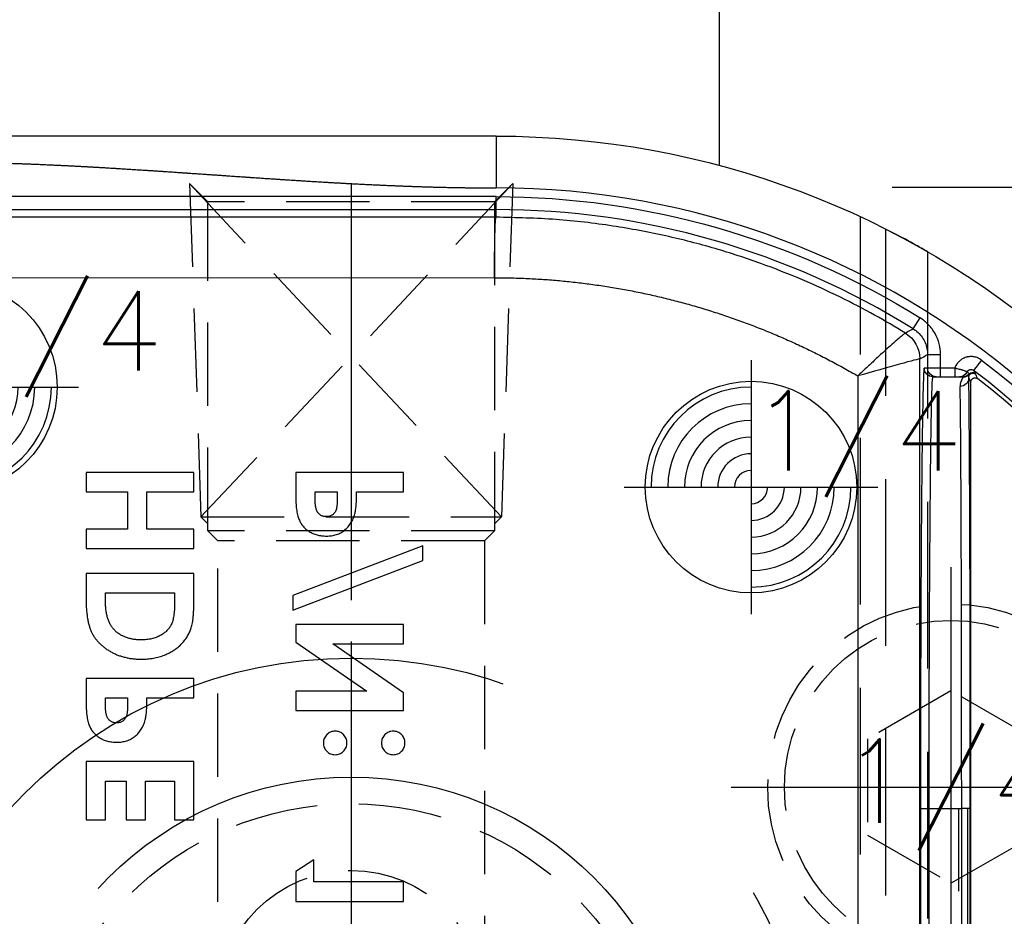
# Model space of a CAD drawing. Extents: x 2651 to 11825, y -3833 to 1075.
# Tile 258 of 656: x 4101 to 4130, y 326 to 353. Entities that reach past the tile are written whole.
import ezdxf
from ezdxf.enums import TextEntityAlignment as Align

# ---------------------------------------------------------------- set-up
doc = ezdxf.new("R2010")
doc.units = 0
doc.header["$LTSCALE"] = 10
for name, pattern in [('CENTER', [2, 1.25, -0.25, 0.25, -0.25]), ('CNSCEN', [17, 15, -1, 0, -1]), ('CNSHID', [4, 3, -1]), ('DASHED', [0.75, 0.5, -0.25]), ('HIDDEN', [0.375, 0.25, -0.125])]:
    doc.linetypes.add(name, pattern=pattern)
doc.layers.get('0').update_dxf_attribs({"linetype": 'CONTINUOUS'})
doc.layers.get('Defpoints').update_dxf_attribs({"linetype": 'CONTINUOUS'})
for name, color, linetype in [('1', 7, 'CONTINUOUS'), ('CEN', 1, 'CENTER'), ('COOL', 150, 'HIDDEN'), ('DIM', 3, 'CONTINUOUS'), ('HIDDEN', 6, 'HIDDEN'), ('PART', 7, 'CONTINUOUS'), ('PIN', 3, 'CONTINUOUS'), ('TEXT', 4, 'CONTINUOUS'), ('WL1-HL', 4, 'CNSHID'), ('WOR1-CL', 1, 'CNSCEN')]:
    doc.layers.add(name, color=color, linetype=linetype)
doc.styles.get("Standard").update_dxf_attribs({"font": 'romans.shx'})
doc.dimstyles.new('MM& INCH5', dxfattribs={"dimtxt": 5, "dimasz": 2.5, "dimexe": 1, "dimexo": 0.5, "dimtad": 0, "dimrnd": 1.38778e-17, "dimzin": 9, "dimdsep": 46, "dimtxsty": 'Standard', "dimblk": 'CLOSED', "dimcen": 0, "dimclrd": 3, "dimclre": 3, "dimclrt": 3, "dimazin": 2, "dimtfac": 0.75, "dimtofl": 0, "dimtmove": 0, "dimatfit": 3, "dimfxl": 0, "dimtolj": 1, "dimarcsym": 0})
doc.dimstyles.new('T5', dxfattribs={"dimtxt": 5, "dimasz": 4, "dimexe": 1.5, "dimexo": 1, "dimgap": 1.5, "dimtad": 0, "dimrnd": 1.38778e-17, "dimzin": 9, "dimdsep": 46, "dimtxsty": 'Standard', "dimblk": 'CLOSED', "dimcen": 0, "dimclrd": 3, "dimclre": 3, "dimclrt": 3, "dimazin": 2, "dimtfac": 0.75, "dimtofl": 0, "dimtmove": 0, "dimatfit": 3, "dimfxl": 0, "dimtolj": 1, "dimarcsym": 0})

# ---------------------------------------------------------------- blocks, each defined once
blk = doc.blocks.new('DSD')
at = {"layer": '1', "color": 252, "linetype": 'Continuous'}
for p, q in [((488.973, 580.525), (488.973, 578.971)), ((488.973, 578.708), (472.133, 578.708)), ((488.973, 578.32), (488.973, 578.708)), ((472.133, 578.32), (488.973, 578.32)), ((488.973, 578.091), (472.133, 578.094)), ((488.973, 578.091), (488.973, 578.32)), ((472.085, 576.281), (488.925, 576.277)), ((501.496, 574.742), (501.701, 575.072)), ((501.923, 573.972), (501.923, 573.563)), ((501.923, 573.972), (502.312, 573.972)), ((502.312, 573.563), (502.312, 573.972)), ((501.692, 529.457), (501.692, 573.842)), ((503.542, 573.806), (503.307, 573.496)), ((499.831, 573.329), (499.831, 529.985)), ((501.923, 573.563), (501.825, 573.563)), ((502.312, 573.563), (501.923, 573.563)), ((502.739, 573.563), (502.312, 573.563)), ((502.312, 573.304), (502.312, 573.563)), ((502.739, 573.563), (502.739, 573.304)), ((502.997, 573.304), (502.997, 573.304)), ((501.71, 560.35), (501.71, 542.875)), ((501.71, 560.35), (501.969, 560.35)), ((501.969, 560.35), (502.947, 560.35)), ((501.969, 542.875), (501.969, 560.35)), ((502.947, 560.35), (502.947, 542.875)), ((503.206, 560.35), (502.947, 560.35)), ((503.206, 542.875), (503.206, 560.35))]:
    blk.add_line(p, q, dxfattribs=at)
at = {"layer": '1', "color": 6, "linetype": 'DASHED'}
for p, q in [((499.908, 528.968), (499.908, 578.104)), ((500.665, 577.737), (500.665, 520.364)), ((501.927, 577.054), (501.927, 528.968)), ((501.705, 542.875), (501.705, 560.35)), ((501.705, 560.35), (501.71, 560.35)), ((502.862, 542.875), (502.862, 560.35)), ((503.121, 560.35), (503.121, 542.875))]:
    blk.add_line(p, q, dxfattribs=at)
at = {"layer": '1', "color": 7, "linetype": 'Continuous'}
for p, q in [((503.184, 573.383), (503.184, 573.383)), ((502.084, 573.304), (502.182, 573.304)), ((502.182, 573.304), (502.312, 573.304)), ((502.312, 573.304), (502.739, 573.304)), ((503.222, 529.912), (503.222, 573.144)), ((476.666, 570.436), (476.666, 569.855)), ((479.905, 570.436), (476.666, 570.436)), ((479.905, 569.855), (479.905, 570.436)), ((482.959, 570.436), (482.959, 569.788)), ((486.198, 570.436), (482.959, 570.436)), ((486.198, 569.855), (486.198, 570.436)), ((476.666, 569.855), (477.912, 569.855)), ((477.912, 569.855), (477.912, 568.734)), ((478.493, 568.734), (478.493, 569.855)), ((478.493, 569.855), (479.905, 569.855)), ((483.541, 569.672), (483.541, 569.855)), ((483.541, 569.855), (484.205, 569.855)), ((484.205, 569.855), (484.205, 569.649)), ((484.786, 569.855), (486.198, 569.855)), ((477.912, 568.734), (476.666, 568.734)), ((476.666, 568.734), (476.666, 568.153)), ((479.905, 568.734), (478.493, 568.734)), ((479.905, 568.153), (479.905, 568.734)), ((476.666, 568.153), (479.905, 568.153)), ((486.779, 568.236), (482.876, 566.746)), ((486.779, 567.795), (486.779, 568.236)), ((482.876, 566.305), (486.779, 567.795)), ((476.666, 567.405), (476.666, 566.673)), ((479.905, 567.405), (476.666, 567.405)), ((479.905, 566.662), (479.905, 567.405)), ((477.248, 566.824), (479.324, 566.824)), ((477.248, 566.602), (477.248, 566.824)), ((479.324, 566.824), (479.324, 566.52)), ((482.876, 566.746), (482.876, 566.305)), ((482.959, 565.869), (482.959, 565.346)), ((486.198, 565.869), (482.959, 565.869)), ((486.198, 565.288), (486.198, 565.869)), ((482.959, 565.346), (485.091, 563.876)), ((486.198, 563.822), (484.073, 565.288)), ((484.073, 565.288), (486.198, 565.288)), ((476.666, 564.25), (476.666, 563.601)), ((479.905, 564.25), (476.666, 564.25)), ((479.905, 563.669), (479.905, 564.25)), ((485.091, 563.876), (482.959, 563.876)), ((482.959, 563.876), (482.959, 563.295)), ((477.248, 563.486), (477.248, 563.669)), ((477.248, 563.669), (477.912, 563.669)), ((477.912, 563.669), (477.912, 563.463)), ((478.493, 563.669), (479.905, 563.669)), ((486.198, 563.295), (486.198, 563.822)), ((482.959, 563.295), (486.198, 563.295)), ((476.666, 561.759), (476.666, 560.015)), ((479.905, 561.759), (476.666, 561.759)), ((479.905, 560.015), (479.905, 561.759)), ((477.248, 560.015), (477.248, 561.177)), ((477.248, 561.177), (477.871, 561.177)), ((477.871, 561.177), (477.871, 560.015)), ((478.452, 560.015), (478.452, 561.177)), ((478.452, 561.177), (479.324, 561.177)), ((479.324, 561.177), (479.324, 560.015)), ((476.666, 560.015), (477.248, 560.015)), ((477.871, 560.015), (478.452, 560.015)), ((479.324, 560.015), (479.905, 560.015)), ((483.499, 558.811), (482.959, 558.464)), ((483.499, 558.147), (483.499, 558.811)), ((482.959, 558.464), (482.959, 557.565)), ((486.198, 558.147), (483.499, 558.147)), ((486.198, 557.565), (486.198, 558.147)), ((482.959, 557.565), (486.198, 557.565))]:
    blk.add_line(p, q, dxfattribs=at)
at = {"layer": '1', "color": 7, "linetype": 'Continuous', "extrusion": (0, 0, -1)}
blk.add_arc((-488.973, 554.617), 25.908, 90, 171.2121, dxfattribs=at)
at = {"layer": '1', "color": 110, "linetype": 'Continuous'}
blk.add_arc((488.973, 554.617), 24.354, 8.7879, 90, dxfattribs=at)
at = {"layer": '1', "color": 252, "linetype": 'Continuous'}
for radius, start, end in [(24.354, 8.7879, 90), (23.702, 58.1066, 90), (23.704, 10.6489, 52.7905)]:
    blk.add_arc((488.973, 554.617), radius, start, end, dxfattribs=at)
at = {"layer": '1', "color": 252, "linetype": 'Continuous', "extrusion": (0, 0, -1)}
for radius, start, end in [(24.091, 90, 121.8934), (24.093, 127.2095, 169.9667)]:
    blk.add_arc((-488.973, 554.617), radius, start, end, dxfattribs=at)
at = {"layer": '1', "color": 7, "linetype": 'Continuous'}
blk.add_arc((488.973, 554.617), 23.581, 10.8903, 52.1843, dxfattribs=at)
at = {"layer": '1', "color": 252, "linetype": 'Continuous', "extrusion": (0, 0, -1)}
for centre, major_axis, ratio, start_param, end_param in [((488.973, 576.277), (0, -1.814), 0.026177, 1.57079, 3.132863), ((500.785, 573.842), (-0.443, 0.791), 0.99995, 1.060893, 2.0807), ((500.785, 573.842), (-0.118, -0.899), 0.999771, 3.562012, 4.581812), ((502.084, 573.563), (0, 0.259), 0.999962, 3.141593, 4.712389), ((502.182, 573.563), (0, -0.259), 0.999962, 0, 1.570796), ((502.879, 573.563), (0, 0.259), 0.999963, 2.022596, 3.141593), ((502.984, 573.563), (0, 0.259), 0.999925, 2.300524, 3.141593), ((502.991, 573.547), (0.218, -0.14), 0.998355, 0.160221, 1.001184), ((502.997, 573.563), (0, 0.259), 0.999931, 2.334397, 3.141593), ((502.997, 573.563), (0.005, 0.259), 0.999933, 2.31657, 3.123682), ((503.273, 573.304), (0.116, 0.057), 0.999951, 4.330161, 5.824379), ((503.278, 573.294), (0.118, 0.053), 0.999958, 4.325735, 5.786411), ((502.902, 573.269), (0.259, 0.005), 0.977776, 0.020814, 1.590695)]:
    blk.add_ellipse(centre, major_axis=major_axis, ratio=ratio, start_param=start_param, end_param=end_param, dxfattribs=at)
at = {"layer": '1', "color": 7, "linetype": 'Continuous', "extrusion": (0, 0, -1)}
blk.add_ellipse((503.281, 573.288), major_axis=(0.116, 0.057), ratio=0.999951, start_param=4.330388, end_param=5.82471, dxfattribs=at)
at = {"layer": '1', "color": 252, "linetype": 'Continuous'}
blk.add_ellipse((503.149, 560.35), major_axis=(0, 13.213), ratio=0.004363, start_param=4.712389, end_param=6.07201, dxfattribs=at)
at = {"layer": '1', "color": 7, "linetype": 'Continuous'}
blk.add_ellipse((502.89, 560.35), major_axis=(0, 12.954), ratio=0.004451, start_param=4.712389, end_param=6.07201, dxfattribs=at)
for points, degree in [([(488.973, 580.525), (483.359, 580.525), (477.746, 580.525), (472.133, 580.525)], 3), ([(501.259, 574.615), (501.259, 574.615), (501.259, 574.615), (501.259, 574.615)], 3), ([(501.692, 573.842), (501.691, 573.842), (501.691, 573.842), (501.691, 573.842)], 3), ([(503.184, 573.383), (503.177, 573.39)], 1), ([(503.184, 573.374), (503.184, 573.383)], 1), ([(502.984, 573.304), (502.997, 573.304)], 1), ([(502.997, 573.304), (502.991, 573.288)], 1)]:
    blk.add_open_spline(points, degree=degree, dxfattribs=at)
at = {"layer": '1', "color": 110, "linetype": 'Continuous'}
blk.add_open_spline([(472.133, 579.748), (473.135, 579.748), (474.238, 579.715), (475.219, 579.685), (476.343, 579.627), (477.278, 579.578), (478.448, 579.502), (478.915, 579.472), (479.5, 579.432), (479.851, 579.408), (480.553, 579.36), (481.254, 579.311), (481.605, 579.287), (482.189, 579.247), (482.658, 579.217), (483.827, 579.141), (484.763, 579.092), (485.885, 579.034), (486.868, 579.004), (487.97, 578.971), (488.973, 578.971)], degree=2, knots=[0, 0, 0, 0.125, 0.125, 0.25, 0.25, 0.375, 0.375, 0.4375, 0.4375, 0.5, 0.5, 0.5625, 0.5625, 0.625, 0.625, 0.75, 0.75, 0.875, 0.875, 1, 1, 1], dxfattribs=at)
at = {"layer": '1', "color": 252, "linetype": 'Continuous'}
for points, degree in [([(472.133, 579.748), (477.746, 579.748), (483.359, 578.971), (488.973, 578.971)], 3), ([(501.692, 573.842), (501.769, 573.886), (501.846, 573.929), (501.923, 573.972)], 3), ([(503.352, 573.406), (503.337, 573.436), (503.322, 573.466), (503.307, 573.496)], 3), ([(503.357, 573.397), (503.352, 573.406)], 1), ([(503.36, 573.391), (503.357, 573.397)], 1), ([(503.431, 573.246), (503.407, 573.295), (503.384, 573.343), (503.36, 573.391)], 3), ([(503.161, 573.269), (503.181, 573.228), (503.202, 573.186), (503.222, 573.144)], 3)]:
    blk.add_open_spline(points, degree=degree, dxfattribs=at)
for points, knots in [([(501.259, 574.615), (500.953, 574.798), (500.314, 575.179), (499.283, 575.713), (498.144, 576.236), (496.891, 576.727), (495.524, 577.173), (494.043, 577.554), (492.449, 577.849), (490.746, 578.051), (489.574, 578.077), (488.973, 578.091)], [0, 0, 0, 0, 0.082708, 0.172517, 0.269427, 0.373438, 0.484549, 0.602761, 0.728074, 0.860487, 1, 1, 1, 1]), ([(502.312, 573.972), (502.312, 574.082), (502.298, 574.19), (502.243, 574.402), (502.202, 574.506), (502.096, 574.696), (502.03, 574.786), (501.879, 574.944), (501.795, 575.013), (501.701, 575.072)], [0, 0, 0, 0, 0.25, 0.25, 0.5, 0.5, 0.75, 0.75, 1, 1, 1, 1]), ([(501.259, 574.615), (501.255, 574.613), (501.246, 574.61), (501.201, 574.575), (501.126, 574.511), (501.001, 574.405), (500.822, 574.247), (500.603, 574.05), (500.358, 573.825), (500.093, 573.577), (499.916, 573.41), (499.831, 573.329)], [0, 0, 0, 0, 0.084674, 0.168339, 0.249944, 0.371225, 0.500049, 0.615769, 0.750155, 0.878546, 1, 1, 1, 1]), ([(501.496, 574.742), (501.491, 574.739), (501.487, 574.737), (501.462, 574.723), (501.44, 574.712), (501.366, 574.672), (501.313, 574.644), (501.259, 574.615)], [0, 0, 0, 0, 0.053761, 0.053761, 0.326805, 0.326805, 1, 1, 1, 1]), ([(501.496, 574.742), (501.545, 574.707), (501.645, 574.637), (501.765, 574.494), (501.856, 574.331), (501.913, 574.154), (501.92, 574.032), (501.923, 573.972)], [0, 0, 0, 0, 0.195853, 0.3979, 0.6021, 0.804147, 1, 1, 1, 1]), ([(501.691, 573.842), (501.68, 573.843), (501.437, 573.779), (500.728, 573.584), (500.276, 573.457), (499.831, 573.329)], [0, 0, 0, 0, 0.5, 0.5, 1, 1, 1, 1]), ([(503.542, 573.806), (503.526, 573.818), (503.509, 573.829), (503.483, 573.845), (503.474, 573.85), (503.46, 573.857), (503.455, 573.859), (503.446, 573.864), (503.423, 573.874), (503.38, 573.89), (503.34, 573.899), (503.31, 573.905), (503.3, 573.906), (503.28, 573.909), (503.27, 573.91), (503.239, 573.911), (503.199, 573.911), (503.158, 573.907), (503.133, 573.902), (503.128, 573.901), (503.118, 573.899), (503.113, 573.898), (503.098, 573.894), (503.069, 573.886), (503.021, 573.869), (502.985, 573.85), (502.958, 573.835), (502.95, 573.829), (502.933, 573.818), (502.908, 573.8), (502.869, 573.767), (502.842, 573.738), (502.825, 573.718), (502.822, 573.714), (502.816, 573.706), (502.807, 573.693), (502.787, 573.664), (502.772, 573.637), (502.758, 573.61), (502.754, 573.601), (502.746, 573.582), (502.743, 573.572), (502.739, 573.563)], [0, 0, 0, 0, 0.0625, 0.0625, 0.09375, 0.09375, 0.109375, 0.109375, 0.125, 0.1875, 0.25, 0.25, 0.28125, 0.28125, 0.3125, 0.3125, 0.375, 0.4375, 0.4375, 0.453125, 0.453125, 0.46875, 0.46875, 0.5, 0.5625, 0.625, 0.625, 0.65625, 0.65625, 0.6875, 0.75, 0.8125, 0.8125, 0.828125, 0.828125, 0.84375, 0.875, 0.9375, 0.9375, 0.96875, 0.96875, 1, 1, 1, 1]), ([(501.969, 560.35), (501.969, 560.63), (501.969, 561.203), (501.97, 562.076), (501.972, 562.974), (501.975, 563.891), (501.978, 564.822), (501.982, 565.759), (501.986, 566.692), (501.992, 567.612), (501.998, 568.508), (502.005, 569.369), (502.012, 570.181), (502.02, 570.932), (502.029, 571.606), (502.039, 572.19), (502.049, 572.669), (502.06, 573.026), (502.072, 573.259), (502.08, 573.289), (502.084, 573.304)], [0, 0, 0, 0, 0.041403, 0.084471, 0.129205, 0.175604, 0.223668, 0.273397, 0.324791, 0.377851, 0.432575, 0.488964, 0.547018, 0.606736, 0.668119, 0.731167, 0.795879, 0.862255, 0.930296, 1, 1, 1, 1])]:
    blk.add_open_spline(points, degree=3, knots=knots, dxfattribs=at)
at = {"layer": '1', "color": 7, "linetype": 'Continuous'}
for points, knots in [([(501.929, 577.053), (501.925, 577.056), (501.77, 577.146), (501.296, 577.409), (500.985, 577.575), (500.665, 577.737)], [0, 0, 0, 0, 0.5, 0.5, 1, 1, 1, 1]), ([(503.111, 573.45), (503.106, 573.452), (503.102, 573.454), (503.098, 573.455), (503.093, 573.457), (503.089, 573.459), (503.085, 573.461), (503.08, 573.462), (503.076, 573.464), (503.072, 573.466), (503.067, 573.468), (503.063, 573.469), (503.058, 573.471), (503.037, 573.479), (503.022, 573.484), (503, 573.492), (502.996, 573.493), (502.987, 573.496), (502.973, 573.501), (502.948, 573.508), (502.928, 573.515), (502.911, 573.519), (502.906, 573.521), (502.895, 573.524), (502.889, 573.526), (502.861, 573.533), (502.838, 573.539), (502.807, 573.547), (502.801, 573.548), (502.789, 573.551), (502.783, 573.553), (502.764, 573.557), (502.752, 573.56), (502.739, 573.563)], [0, 0, 0, 0, 0.0625, 0.0625, 0.09375, 0.09375, 0.125, 0.125, 0.25, 0.25, 0.3125, 0.3125, 0.375, 0.375, 0.5, 0.5, 0.53125, 0.53125, 0.5625, 0.625, 0.6875, 0.6875, 0.71875, 0.71875, 0.75, 0.75, 0.875, 0.875, 0.90625, 0.90625, 0.9375, 0.9375, 1, 1, 1, 1]), ([(503.112, 573.45), (503.117, 573.458), (503.122, 573.466), (503.134, 573.481), (503.14, 573.488), (503.152, 573.497), (503.155, 573.5), (503.164, 573.505), (503.168, 573.507), (503.181, 573.513), (503.189, 573.517), (503.199, 573.519), (503.204, 573.52), (503.208, 573.521), (503.215, 573.522), (503.227, 573.523), (503.237, 573.522), (503.242, 573.522), (503.246, 573.521), (503.251, 573.521), (503.263, 573.519), (503.274, 573.515), (503.283, 573.511), (503.287, 573.509), (503.291, 573.507), (503.298, 573.503), (503.304, 573.499), (503.307, 573.496)], [0, 0, 0, 0, 0.125, 0.125, 0.25, 0.25, 0.3125, 0.3125, 0.375, 0.375, 0.5, 0.5, 0.53125, 0.53125, 0.5625, 0.625, 0.6875, 0.6875, 0.71875, 0.71875, 0.75, 0.875, 0.875, 0.90625, 0.90625, 0.9375, 1, 1, 1, 1]), ([(503.177, 573.39), (503.165, 573.4), (503.154, 573.41), (503.132, 573.43), (503.122, 573.44), (503.112, 573.45)], [0, 0, 0, 0, 0.5, 0.5, 1, 1, 1, 1]), ([(503.161, 573.269), (503.16, 573.276), (503.16, 573.282), (503.161, 573.295), (503.163, 573.313), (503.167, 573.328), (503.173, 573.345), (503.176, 573.353), (503.181, 573.365), (503.183, 573.37), (503.184, 573.374)], [0, 0, 0, 0, 0.125, 0.125, 0.25, 0.5, 0.5, 0.75, 0.75, 1, 1, 1, 1]), ([(502.739, 573.304), (502.744, 573.304), (502.749, 573.304), (502.757, 573.304), (502.762, 573.304), (502.773, 573.304), (502.778, 573.304), (502.782, 573.304), (502.787, 573.304), (502.792, 573.304), (502.796, 573.304), (502.801, 573.304), (502.806, 573.304), (502.81, 573.304), (502.815, 573.304), (502.82, 573.304), (502.825, 573.304), (502.829, 573.304), (502.834, 573.304), (502.839, 573.304), (502.843, 573.304), (502.848, 573.304), (502.853, 573.304), (502.857, 573.304), (502.862, 573.304), (502.867, 573.304), (502.871, 573.304), (502.876, 573.304), (502.881, 573.304)], [0, 0, 0, 0, 0.0625, 0.0625, 0.125, 0.125, 0.25, 0.25, 0.3125, 0.3125, 0.375, 0.4375, 0.46875, 0.46875, 0.5, 0.5, 0.625, 0.625, 0.6875, 0.6875, 0.71875, 0.71875, 0.75, 0.875, 0.875, 0.9375, 0.9375, 1, 1, 1, 1]), ([(502.879, 573.304), (502.894, 573.304), (502.91, 573.304), (502.936, 573.304), (502.945, 573.304), (502.963, 573.304), (502.973, 573.304), (502.984, 573.304)], [0, 0, 0, 0, 0.5, 0.5, 0.75, 0.75, 1, 1, 1, 1]), ([(502.991, 573.288), (502.989, 573.284), (502.985, 573.279), (502.977, 573.267), (502.973, 573.26), (502.966, 573.248), (502.963, 573.244), (502.958, 573.235), (502.956, 573.231), (502.948, 573.217), (502.943, 573.206), (502.928, 573.172), (502.918, 573.146), (502.908, 573.101), (502.906, 573.085), (502.902, 573.052), (502.901, 573.034), (502.902, 573.016)], [0, 0, 0, 0, 0.125, 0.125, 0.25, 0.25, 0.3125, 0.3125, 0.375, 0.375, 0.5, 0.5, 0.75, 0.75, 0.875, 0.875, 1, 1, 1, 1]), ([(503.222, 573.144), (503.222, 573.15), (503.223, 573.162), (503.225, 573.174), (503.228, 573.182), (503.229, 573.186), (503.231, 573.191), (503.234, 573.2), (503.239, 573.208), (503.243, 573.214), (503.246, 573.218), (503.248, 573.222), (503.251, 573.226), (503.256, 573.232), (503.265, 573.241), (503.274, 573.248), (503.281, 573.253), (503.285, 573.255), (503.289, 573.258), (503.297, 573.262), (503.306, 573.265), (503.313, 573.268), (503.318, 573.269), (503.322, 573.27), (503.327, 573.271), (503.335, 573.273), (503.347, 573.274), (503.359, 573.274), (503.367, 573.273), (503.372, 573.272), (503.377, 573.271), (503.386, 573.269), (503.394, 573.267), (503.405, 573.262), (503.411, 573.26), (503.421, 573.254), (503.426, 573.25), (503.431, 573.246)], [0, 0, 0, 0, 0.0625, 0.125, 0.125, 0.15625, 0.15625, 0.1875, 0.25, 0.25, 0.28125, 0.28125, 0.3125, 0.3125, 0.375, 0.4375, 0.4375, 0.46875, 0.46875, 0.5, 0.5625, 0.5625, 0.59375, 0.59375, 0.625, 0.625, 0.6875, 0.75, 0.75, 0.78125, 0.78125, 0.8125, 0.875, 0.875, 0.9375, 0.9375, 1, 1, 1, 1]), ([(482.959, 569.788), (482.96, 569.745), (482.96, 569.663), (482.964, 569.545), (482.972, 569.437), (482.982, 569.337), (482.996, 569.247), (483.012, 569.165), (483.031, 569.093), (483.054, 569.029), (483.081, 568.971), (483.109, 568.917), (483.144, 568.867), (483.18, 568.819), (483.221, 568.775), (483.265, 568.733), (483.313, 568.695), (483.365, 568.66), (483.42, 568.628), (483.478, 568.601), (483.538, 568.578), (483.601, 568.559), (483.667, 568.544), (483.735, 568.534), (483.807, 568.527), (483.855, 568.527), (483.879, 568.526)], [0, 0, 0, 0, 0.070781, 0.136552, 0.197012, 0.252923, 0.303687, 0.349719, 0.39124, 0.428479, 0.463057, 0.49715, 0.531002, 0.564226, 0.597701, 0.631421, 0.665597, 0.700451, 0.735881, 0.771092, 0.806975, 0.843534, 0.88094, 0.919294, 0.95918, 1, 1, 1, 1]), ([(484.737, 569.195), (484.741, 569.212), (484.75, 569.248), (484.759, 569.307), (484.767, 569.376), (484.775, 569.454), (484.78, 569.541), (484.783, 569.637), (484.786, 569.743), (484.786, 569.817), (484.786, 569.855)], [0, 0, 0, 0, 0.077373, 0.167614, 0.272108, 0.390016, 0.521363, 0.667272, 0.82681, 1, 1, 1, 1]), ([(483.605, 569.26), (483.6, 569.27), (483.589, 569.292), (483.576, 569.329), (483.565, 569.372), (483.556, 569.421), (483.549, 569.475), (483.544, 569.536), (483.542, 569.602), (483.541, 569.648), (483.541, 569.672)], [0, 0, 0, 0, 0.082101, 0.173825, 0.278953, 0.396639, 0.527316, 0.671298, 0.828754, 1, 1, 1, 1]), ([(484.205, 569.649), (484.205, 569.612), (484.204, 569.543), (484.198, 569.449), (484.188, 569.373), (484.175, 569.314), (484.154, 569.267), (484.129, 569.226), (484.099, 569.191), (484.063, 569.161), (484.023, 569.137), (483.978, 569.12), (483.93, 569.109), (483.896, 569.108), (483.879, 569.108)], [0, 0, 0, 0, 0.15516, 0.285496, 0.390503, 0.470975, 0.538446, 0.603655, 0.666587, 0.730199, 0.794945, 0.860228, 0.928121, 1, 1, 1, 1]), ([(483.879, 569.108), (483.863, 569.108), (483.834, 569.109), (483.792, 569.116), (483.752, 569.128), (483.716, 569.145), (483.683, 569.167), (483.653, 569.193), (483.626, 569.224), (483.612, 569.248), (483.605, 569.26)], [0, 0, 0, 0, 0.137788, 0.267341, 0.390444, 0.511778, 0.629509, 0.747829, 0.871885, 1, 1, 1, 1]), ([(483.879, 568.526), (483.906, 568.527), (483.96, 568.528), (484.037, 568.536), (484.112, 568.551), (484.183, 568.57), (484.25, 568.596), (484.315, 568.626), (484.375, 568.664), (484.431, 568.706), (484.485, 568.753), (484.533, 568.804), (484.578, 568.86), (484.618, 568.919), (484.654, 568.982), (484.687, 569.049), (484.715, 569.12), (484.73, 569.17), (484.737, 569.195)], [0, 0, 0, 0, 0.068875, 0.135349, 0.199289, 0.26155, 0.322915, 0.382772, 0.442844, 0.502652, 0.562749, 0.62274, 0.682687, 0.743329, 0.805013, 0.868067, 0.933111, 1, 1, 1, 1]), ([(476.666, 566.673), (476.667, 566.616), (476.668, 566.505), (476.676, 566.346), (476.69, 566.197), (476.708, 566.059), (476.732, 565.933), (476.763, 565.818), (476.798, 565.715), (476.84, 565.622), (476.888, 565.536), (476.942, 565.455), (477.003, 565.379), (477.071, 565.306), (477.146, 565.237), (477.227, 565.171), (477.316, 565.111), (477.411, 565.053), (477.511, 565), (477.616, 564.955), (477.725, 564.917), (477.838, 564.886), (477.955, 564.861), (478.077, 564.843), (478.203, 564.833), (478.288, 564.832), (478.331, 564.831)], [0, 0, 0, 0, 0.060148, 0.116267, 0.168654, 0.217399, 0.262434, 0.303933, 0.34226, 0.377441, 0.411406, 0.445398, 0.479766, 0.514584, 0.550214, 0.587001, 0.624663, 0.663615, 0.703456, 0.74345, 0.784013, 0.825133, 0.867265, 0.910306, 0.954424, 1, 1, 1, 1]), ([(477.507, 565.718), (477.486, 565.742), (477.443, 565.791), (477.391, 565.878), (477.346, 565.973), (477.31, 566.079), (477.282, 566.195), (477.262, 566.322), (477.25, 566.459), (477.248, 566.553), (477.248, 566.602)], [0, 0, 0, 0, 0.101663, 0.207636, 0.318745, 0.43668, 0.563507, 0.698681, 0.844447, 1, 1, 1, 1]), ([(478.331, 564.831), (478.392, 564.833), (478.512, 564.835), (478.689, 564.859), (478.858, 564.898), (479.018, 564.953), (479.169, 565.02), (479.306, 565.101), (479.431, 565.194), (479.541, 565.297), (479.636, 565.409), (479.717, 565.526), (479.781, 565.648), (479.821, 565.756), (479.846, 565.849), (479.861, 565.931), (479.875, 566.024), (479.886, 566.129), (479.895, 566.245), (479.9, 566.374), (479.904, 566.514), (479.905, 566.611), (479.905, 566.662)], [0, 0, 0, 0, 0.065773, 0.129478, 0.19143, 0.252446, 0.311787, 0.368818, 0.424092, 0.478492, 0.531394, 0.582004, 0.631201, 0.679503, 0.705561, 0.735222, 0.769132, 0.806858, 0.84893, 0.895117, 0.94547, 1, 1, 1, 1]), ([(479.324, 566.52), (479.324, 566.484), (479.323, 566.415), (479.317, 566.315), (479.311, 566.222), (479.3, 566.137), (479.287, 566.059), (479.269, 565.99), (479.25, 565.927), (479.226, 565.872), (479.199, 565.821), (479.168, 565.775), (479.133, 565.729), (479.093, 565.687), (479.049, 565.646), (479.002, 565.609), (478.95, 565.573), (478.894, 565.54), (478.834, 565.51), (478.77, 565.483), (478.704, 565.461), (478.634, 565.443), (478.56, 565.43), (478.483, 565.419), (478.403, 565.414), (478.348, 565.413), (478.321, 565.412)], [0, 0, 0, 0, 0.062615, 0.120429, 0.174199, 0.223725, 0.269028, 0.310765, 0.348115, 0.382378, 0.414753, 0.447195, 0.480045, 0.513739, 0.547963, 0.582918, 0.619315, 0.657124, 0.695687, 0.735514, 0.775823, 0.817652, 0.860743, 0.905387, 0.951998, 1, 1, 1, 1]), ([(478.321, 565.412), (478.278, 565.413), (478.196, 565.415), (478.075, 565.429), (477.962, 565.453), (477.856, 565.487), (477.757, 565.529), (477.666, 565.583), (477.581, 565.645), (477.532, 565.694), (477.507, 565.718)], [0, 0, 0, 0, 0.142277, 0.277429, 0.406477, 0.530595, 0.650143, 0.766851, 0.883502, 1, 1, 1, 1]), ([(476.666, 563.601), (476.667, 563.559), (476.667, 563.477), (476.671, 563.359), (476.679, 563.25), (476.689, 563.151), (476.703, 563.06), (476.719, 562.979), (476.738, 562.907), (476.761, 562.843), (476.788, 562.785), (476.817, 562.731), (476.851, 562.681), (476.887, 562.632), (476.928, 562.589), (476.972, 562.547), (477.021, 562.508), (477.072, 562.474), (477.127, 562.442), (477.185, 562.414), (477.245, 562.392), (477.308, 562.373), (477.374, 562.358), (477.443, 562.348), (477.514, 562.341), (477.562, 562.34), (477.586, 562.34)], [0, 0, 0, 0, 0.070781, 0.136552, 0.197012, 0.252923, 0.303687, 0.349719, 0.39124, 0.428479, 0.463057, 0.49715, 0.531002, 0.564226, 0.597701, 0.631421, 0.665597, 0.700451, 0.735881, 0.771092, 0.806975, 0.843534, 0.88094, 0.919294, 0.95918, 1, 1, 1, 1]), ([(478.444, 563.009), (478.448, 563.025), (478.457, 563.061), (478.466, 563.121), (478.475, 563.19), (478.482, 563.267), (478.487, 563.355), (478.49, 563.451), (478.493, 563.557), (478.493, 563.63), (478.493, 563.669)], [0, 0, 0, 0, 0.077373, 0.167614, 0.272108, 0.390016, 0.521363, 0.667272, 0.82681, 1, 1, 1, 1]), ([(477.312, 563.074), (477.307, 563.084), (477.296, 563.106), (477.283, 563.143), (477.272, 563.186), (477.263, 563.234), (477.256, 563.289), (477.251, 563.349), (477.249, 563.416), (477.248, 563.462), (477.248, 563.486)], [0, 0, 0, 0, 0.082101, 0.173825, 0.278953, 0.396639, 0.527316, 0.671298, 0.828754, 1, 1, 1, 1]), ([(477.912, 563.463), (477.912, 563.426), (477.911, 563.357), (477.905, 563.263), (477.895, 563.187), (477.882, 563.127), (477.861, 563.08), (477.836, 563.04), (477.806, 563.005), (477.771, 562.975), (477.73, 562.95), (477.685, 562.934), (477.637, 562.923), (477.603, 562.922), (477.586, 562.921)], [0, 0, 0, 0, 0.15516, 0.285496, 0.390503, 0.470975, 0.538446, 0.603655, 0.666587, 0.730199, 0.794945, 0.860228, 0.928121, 1, 1, 1, 1]), ([(477.586, 562.921), (477.571, 562.922), (477.541, 562.923), (477.499, 562.93), (477.459, 562.942), (477.423, 562.958), (477.39, 562.98), (477.36, 563.007), (477.333, 563.038), (477.319, 563.062), (477.312, 563.074)], [0, 0, 0, 0, 0.137788, 0.267341, 0.390444, 0.511778, 0.629509, 0.747829, 0.871885, 1, 1, 1, 1]), ([(477.586, 562.34), (477.613, 562.34), (477.667, 562.341), (477.745, 562.35), (477.819, 562.364), (477.89, 562.383), (477.957, 562.41), (478.022, 562.44), (478.082, 562.477), (478.138, 562.52), (478.192, 562.566), (478.24, 562.618), (478.285, 562.673), (478.325, 562.732), (478.361, 562.795), (478.394, 562.863), (478.422, 562.934), (478.437, 562.984), (478.444, 563.009)], [0, 0, 0, 0, 0.068875, 0.135349, 0.199289, 0.26155, 0.322915, 0.382772, 0.442844, 0.502652, 0.562749, 0.62274, 0.682687, 0.743329, 0.805013, 0.868067, 0.933111, 1, 1, 1, 1]), ([(484.144, 562.672), (484.12, 562.671), (484.074, 562.669), (484.007, 562.648), (483.946, 562.616), (483.892, 562.57), (483.847, 562.517), (483.814, 562.456), (483.793, 562.389), (483.791, 562.343), (483.79, 562.319)], [0, 0, 0, 0, 0.12783, 0.250877, 0.372608, 0.500305, 0.628002, 0.750286, 0.873333, 1, 1, 1, 1]), ([(484.496, 562.319), (484.494, 562.343), (484.492, 562.389), (484.472, 562.455), (484.439, 562.517), (484.395, 562.57), (484.342, 562.616), (484.28, 562.648), (484.214, 562.669), (484.168, 562.671), (484.144, 562.672)], [0, 0, 0, 0, 0.127088, 0.250543, 0.372679, 0.500053, 0.627277, 0.749413, 0.871745, 1, 1, 1, 1]), ([(485.885, 562.672), (485.861, 562.671), (485.815, 562.669), (485.749, 562.648), (485.688, 562.616), (485.635, 562.57), (485.59, 562.516), (485.556, 562.456), (485.537, 562.389), (485.535, 562.343), (485.534, 562.319)], [0, 0, 0, 0, 0.128226, 0.250531, 0.372639, 0.499833, 0.627179, 0.749842, 0.87294, 1, 1, 1, 1]), ([(486.239, 562.319), (486.238, 562.343), (486.236, 562.389), (486.216, 562.456), (486.182, 562.517), (486.137, 562.57), (486.083, 562.616), (486.022, 562.648), (485.955, 562.669), (485.909, 562.671), (485.885, 562.672)], [0, 0, 0, 0, 0.126678, 0.249735, 0.372031, 0.499739, 0.627447, 0.750221, 0.872159, 1, 1, 1, 1]), ([(483.79, 562.319), (483.791, 562.296), (483.793, 562.249), (483.813, 562.183), (483.847, 562.122), (483.892, 562.069), (483.946, 562.023), (484.007, 561.99), (484.074, 561.97), (484.12, 561.968), (484.144, 561.966)], [0, 0, 0, 0, 0.126727, 0.249831, 0.371148, 0.498906, 0.626663, 0.749005, 0.872109, 1, 1, 1, 1]), ([(484.144, 561.966), (484.167, 561.967), (484.213, 561.97), (484.279, 561.99), (484.339, 562.023), (484.393, 562.069), (484.438, 562.122), (484.472, 562.183), (484.492, 562.249), (484.494, 562.296), (484.496, 562.319)], [0, 0, 0, 0, 0.12614, 0.24756, 0.370463, 0.498806, 0.627149, 0.749023, 0.872692, 1, 1, 1, 1]), ([(485.534, 562.319), (485.535, 562.296), (485.537, 562.25), (485.556, 562.183), (485.59, 562.123), (485.635, 562.069), (485.688, 562.023), (485.749, 561.99), (485.815, 561.97), (485.861, 561.967), (485.885, 561.966)], [0, 0, 0, 0, 0.12712, 0.250277, 0.371969, 0.499375, 0.62663, 0.749351, 0.871713, 1, 1, 1, 1]), ([(485.885, 561.966), (485.909, 561.967), (485.955, 561.97), (486.022, 561.99), (486.083, 562.023), (486.137, 562.069), (486.182, 562.122), (486.216, 562.183), (486.236, 562.249), (486.238, 562.296), (486.239, 562.319)], [0, 0, 0, 0, 0.127902, 0.249898, 0.37328, 0.501049, 0.628817, 0.750146, 0.873261, 1, 1, 1, 1])]:
    blk.add_open_spline(points, degree=3, knots=knots, dxfattribs=at)
blk.add_rational_spline([(488.925, 576.277), (492.78, 576.276), (496.501, 575.27), (499.831, 573.329)], [1, 0.976931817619, 0.976931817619, 1], degree=3, dxfattribs=at)
at = {"layer": '1', "color": 252, "linetype": 'Continuous'}
blk.add_rational_spline([(501.825, 573.563), (501.757, 573.563), (501.71, 568.09), (501.71, 560.35)], [1, 0.804737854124, 0.804737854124, 1], degree=3, dxfattribs=at)
blk = doc.blocks.new('*D142')
at = {"layer": 'Defpoints', "color": 0}
for p in [(4171.684, 387.642), (3870.047, 319.642), (3896.684, 319.642)]:
    blk.add_point(p, dxfattribs=at)
at = {"layer": 'DIM', "color": 3, "lineweight": -2}
blk.add_line((3896.184, 319.642), (3870.047, 319.642), dxfattribs=at)
at = {"layer": 'DIM', "color": 3, "insert": (3849.184, 319.642), "char_height": 5, "attachment_point": 5}
blk.add_mtext('\\A1;68 [2.677]', dxfattribs=at)
blk = doc.blocks.new('_Closed')
at = {"color": 0, "linetype": 'ByBlock', "lineweight": -2}
for p, q in [((-1, 0.1667), (0, 0)), ((-1, 0.1667), (-1, -0.1667)), ((0, 0), (-1, -0.1667)), ((0, 0), (-1, 0))]:
    blk.add_line(p, q, dxfattribs=at)
blk = doc.blocks.new('*D143')
at = {"layer": 'Defpoints', "color": 0}
for p in [(4171.684, 387.642), (3870.047, 255.642), (3896.684, 255.642)]:
    blk.add_point(p, dxfattribs=at)
at = {"layer": 'DIM', "color": 3, "lineweight": -2}
blk.add_line((3896.184, 255.642), (3870.047, 255.642), dxfattribs=at)
at = {"layer": 'DIM', "color": 3, "insert": (3847.041, 255.642), "char_height": 5, "attachment_point": 5}
blk.add_mtext('\\A1;132 [5.197]', dxfattribs=at)
blk = doc.blocks.new('*D144')
at = {"layer": 'Defpoints', "color": 0}
for p in [(4171.684, 387.642), (3870.047, 263.642), (3962.156, 262.642)]:
    blk.add_point(p, dxfattribs=at)
at = {"layer": 'DIM', "color": 3, "lineweight": -2}
for p, q in [((3875.047, 263.642), (3870.047, 263.642)), ((3880.047, 262.642), (3875.047, 263.642)), ((3961.656, 262.642), (3880.047, 262.642))]:
    blk.add_line(p, q, dxfattribs=at)
at = {"layer": 'DIM', "color": 3, "insert": (3847.041, 263.642), "char_height": 5, "attachment_point": 5}
blk.add_mtext('\\A1;125 [4.921]', dxfattribs=at)
blk = doc.blocks.new('*D145')
at = {"layer": 'Defpoints', "color": 0}
for p in [(4171.684, 387.642), (3870.047, 212.642), (3896.684, 212.642)]:
    blk.add_point(p, dxfattribs=at)
at = {"layer": 'DIM', "color": 3, "lineweight": -2}
blk.add_line((3896.184, 212.642), (3870.047, 212.642), dxfattribs=at)
at = {"layer": 'DIM', "color": 3, "insert": (3849.422, 212.642), "char_height": 5, "attachment_point": 5}
blk.add_mtext('\\A1;175 [6.89]', dxfattribs=at)
blk = doc.blocks.new('*D146')
at = {"layer": 'Defpoints', "color": 0}
for p in [(4171.684, 387.642), (3870.047, 182.642), (3896.684, 182.642)]:
    blk.add_point(p, dxfattribs=at)
at = {"layer": 'DIM', "color": 3, "lineweight": -2}
blk.add_line((3896.184, 182.642), (3870.047, 182.642), dxfattribs=at)
at = {"layer": 'DIM', "color": 3, "insert": (3846.684, 182.642), "char_height": 5, "attachment_point": 5}
blk.add_mtext('\\A1;205 [8.071]', dxfattribs=at)
blk = doc.blocks.new('*D147')
at = {"layer": 'Defpoints', "color": 0}
for p in [(4171.684, 387.642), (3870.047, 162.642), (3896.684, 162.642)]:
    blk.add_point(p, dxfattribs=at)
at = {"layer": 'DIM', "color": 3, "lineweight": -2}
blk.add_line((3896.184, 162.642), (3870.047, 162.642), dxfattribs=at)
at = {"layer": 'DIM', "color": 3, "insert": (3846.684, 162.642), "char_height": 5, "attachment_point": 5}
blk.add_mtext('\\A1;225 [8.858]', dxfattribs=at)
blk = doc.blocks.new('*D148')
at = {"layer": 'Defpoints', "color": 0}
for p in [(4171.684, 387.642), (3870.047, 119.642), (3896.684, 119.642)]:
    blk.add_point(p, dxfattribs=at)
at = {"layer": 'DIM', "color": 3, "lineweight": -2}
blk.add_line((3896.184, 119.642), (3870.047, 119.642), dxfattribs=at)
at = {"layer": 'DIM', "color": 3, "insert": (3844.303, 119.642), "char_height": 5, "attachment_point": 5}
blk.add_mtext('\\A1;268 [10.551]', dxfattribs=at)
blk = doc.blocks.new('*D149')
at = {"layer": 'Defpoints', "color": 0}
for p in [(4171.684, 387.642), (3870.047, 12.642), (3896.684, 12.642)]:
    blk.add_point(p, dxfattribs=at)
at = {"layer": 'DIM', "color": 3, "lineweight": -2}
blk.add_line((3896.184, 12.642), (3870.047, 12.642), dxfattribs=at)
at = {"layer": 'DIM', "color": 3, "insert": (3844.303, 12.642), "char_height": 5, "attachment_point": 5}
blk.add_mtext('\\A1;375 [14.764]', dxfattribs=at)
blk = doc.blocks.new('*D150')
at = {"layer": 'Defpoints', "color": 0}
for p in [(4171.684, 387.642), (3870.047, 55.642), (3896.684, 55.642)]:
    blk.add_point(p, dxfattribs=at)
at = {"layer": 'DIM', "color": 3, "lineweight": -2}
blk.add_line((3896.184, 55.642), (3870.047, 55.642), dxfattribs=at)
at = {"layer": 'DIM', "color": 3, "insert": (3844.303, 55.642), "char_height": 5, "attachment_point": 5}
blk.add_mtext('\\A1;332 [13.071]', dxfattribs=at)
blk = doc.blocks.new('*D151')
at = {"layer": 'Defpoints', "color": 0}
for p in [(4171.684, 387.642), (3870.047, -22.358), (3962.156, -22.358)]:
    blk.add_point(p, dxfattribs=at)
at = {"layer": 'DIM', "color": 3, "lineweight": -2}
blk.add_line((3961.656, -22.358), (3870.047, -22.358), dxfattribs=at)
at = {"layer": 'DIM', "color": 3, "insert": (3844.303, -22.358), "char_height": 5, "attachment_point": 5}
blk.add_mtext('\\A1;410 [16.142]', dxfattribs=at)
blk = doc.blocks.new('*D152')
at = {"layer": 'Defpoints', "color": 0}
for p in [(4171.684, 387.642), (3870.047, -84.358), (3941.504, -84.358)]:
    blk.add_point(p, dxfattribs=at)
at = {"layer": 'DIM', "color": 3, "lineweight": -2}
blk.add_line((3941.004, -84.358), (3870.047, -84.358), dxfattribs=at)
at = {"layer": 'DIM', "color": 3, "insert": (3844.303, -84.358), "char_height": 5, "attachment_point": 5}
blk.add_mtext('\\A1;472 [18.583]', dxfattribs=at)
blk = doc.blocks.new('*D153')
at = {"layer": 'Defpoints', "color": 0}
for p in [(4171.684, 387.642), (3870.047, -57.358), (4069.264, -57.358)]:
    blk.add_point(p, dxfattribs=at)
at = {"layer": 'DIM', "color": 3, "lineweight": -2}
blk.add_line((4068.764, -57.358), (3870.047, -57.358), dxfattribs=at)
at = {"layer": 'DIM', "color": 3, "insert": (3846.684, -57.358), "char_height": 5, "attachment_point": 5}
blk.add_mtext('\\A1;445 [17.52]', dxfattribs=at)
blk = doc.blocks.new('*D154')
at = {"layer": 'Defpoints', "color": 0}
for p in [(4171.684, 387.642), (3870.047, -104.358), (4071.444, -104.358)]:
    blk.add_point(p, dxfattribs=at)
at = {"layer": 'DIM', "color": 3, "lineweight": -2}
blk.add_line((4070.944, -104.358), (3870.047, -104.358), dxfattribs=at)
at = {"layer": 'DIM', "color": 3, "insert": (3846.684, -104.358), "char_height": 5, "attachment_point": 5}
blk.add_mtext('\\A1;492 [19.37]', dxfattribs=at)
blk = doc.blocks.new('*D155')
at = {"layer": 'Defpoints', "color": 0}
for p in [(4171.684, 387.642), (3870.047, -124.358), (4057.484, -124.358)]:
    blk.add_point(p, dxfattribs=at)
at = {"layer": 'DIM', "color": 3, "lineweight": -2}
blk.add_line((4056.984, -124.358), (3870.047, -124.358), dxfattribs=at)
at = {"layer": 'DIM', "color": 3, "insert": (3844.303, -124.358), "char_height": 5, "attachment_point": 5}
blk.add_mtext('\\A1;512 [20.157]', dxfattribs=at)
blk = doc.blocks.new('*D191')
at = {"layer": 'Defpoints', "color": 0}
for p in [(4171.684, 387.642), (3870.047, 190.642), (4098.024, 184.442)]:
    blk.add_point(p, dxfattribs=at)
at = {"layer": 'DIM', "color": 3, "lineweight": -2}
for p, q in [((3875.047, 190.642), (3870.047, 190.642)), ((3880.047, 184.442), (3875.047, 190.642)), ((4097.524, 184.442), (3880.047, 184.442))]:
    blk.add_line(p, q, dxfattribs=at)
at = {"layer": 'DIM', "color": 3, "insert": (3851.446, 190.642), "char_height": 5, "attachment_point": 5}
blk.add_mtext('\\A1;203.2 [8]', dxfattribs=at)
blk = doc.blocks.new('*D192')
at = {"layer": 'Defpoints', "color": 0}
for p in [(4171.684, 387.642), (3870.047, 32.042), (4076.434, 32.042)]:
    blk.add_point(p, dxfattribs=at)
at = {"layer": 'DIM', "color": 3, "lineweight": -2}
blk.add_line((4075.934, 32.042), (3870.047, 32.042), dxfattribs=at)
at = {"layer": 'DIM', "color": 3, "insert": (3849.065, 32.042), "char_height": 5, "attachment_point": 5}
blk.add_mtext('\\A1;355.6 [14]', dxfattribs=at)
blk = doc.blocks.new('*D194')
at = {"layer": 'Defpoints', "color": 0}
for p in [(4171.684, 387.642), (3974.684, -117.538), (3974.684, -149.953)]:
    blk.add_point(p, dxfattribs=at)
at = {"layer": 'DIM', "color": 3, "lineweight": -2}
blk.add_line((3974.684, -118.038), (3974.684, -149.953), dxfattribs=at)
at = {"layer": 'DIM', "color": 3, "insert": (3974.684, -172.959), "char_height": 5, "attachment_point": 5, "rotation": 90}
blk.add_mtext('\\A1;197 [7.756]', dxfattribs=at)
blk = doc.blocks.new('*D195')
at = {"layer": 'Defpoints', "color": 0}
for p in [(4171.684, 387.642), (4046.684, -137.358), (4046.684, -149.953)]:
    blk.add_point(p, dxfattribs=at)
at = {"layer": 'DIM', "color": 3, "lineweight": -2}
blk.add_line((4046.684, -137.858), (4046.684, -149.953), dxfattribs=at)
at = {"layer": 'DIM', "color": 3, "insert": (4046.684, -172.959), "char_height": 5, "attachment_point": 5, "rotation": 90}
blk.add_mtext('\\A1;125 [4.921]', dxfattribs=at)
blk = doc.blocks.new('*D196')
at = {"layer": 'Defpoints', "color": 0}
for p in [(4171.684, 387.642), (4064.684, -131.558), (4064.684, -149.953)]:
    blk.add_point(p, dxfattribs=at)
at = {"layer": 'DIM', "color": 3, "lineweight": -2}
blk.add_line((4064.684, -132.058), (4064.684, -149.953), dxfattribs=at)
at = {"layer": 'DIM', "color": 3, "insert": (4064.684, -172.959), "char_height": 5, "attachment_point": 5, "rotation": 90}
blk.add_mtext('\\A1;107 [4.213]', dxfattribs=at)
blk = doc.blocks.new('*D197')
at = {"layer": 'Defpoints', "color": 0}
for p in [(4171.684, 387.642), (4086.684, -119.598), (4086.684, -149.953)]:
    blk.add_point(p, dxfattribs=at)
at = {"layer": 'DIM', "color": 3, "lineweight": -2}
blk.add_line((4086.684, -120.098), (4086.684, -149.953), dxfattribs=at)
at = {"layer": 'DIM', "color": 3, "insert": (4086.684, -170.935), "char_height": 5, "attachment_point": 5, "rotation": 90}
blk.add_mtext('\\A1;85 [3.346]', dxfattribs=at)
blk = doc.blocks.new('*D198')
at = {"layer": 'Defpoints', "color": 0}
for p in [(4171.684, 387.642), (4096.684, -84.778), (4096.684, -149.953)]:
    blk.add_point(p, dxfattribs=at)
at = {"layer": 'DIM', "color": 3, "lineweight": -2}
blk.add_line((4096.684, -85.278), (4096.684, -149.953), dxfattribs=at)
at = {"layer": 'DIM', "color": 3, "insert": (4096.684, -170.935), "char_height": 5, "attachment_point": 5, "rotation": 90}
blk.add_mtext('\\A1;75 [2.953]', dxfattribs=at)
blk = doc.blocks.new('*U258', base_point=(501.24, 2534.692))
at = {"layer": 'CEN'}
blk.add_line((476.472, 2534.692), (526.008, 2534.692), dxfattribs=at)
blk = doc.blocks.new('*D279')
at = {"layer": 'Defpoints', "color": 0}
for p in [(4171.684, 387.642), (3870.047, -67.358), (3896.684, -67.358)]:
    blk.add_point(p, dxfattribs=at)
at = {"layer": 'DIM', "color": 3, "lineweight": -2}
blk.add_line((3896.184, -67.358), (3870.047, -67.358), dxfattribs=at)
at = {"layer": 'DIM', "color": 3, "insert": (3844.303, -67.358), "char_height": 5, "attachment_point": 5}
blk.add_mtext('\\A1;455 [17.913]', dxfattribs=at)
blk = doc.blocks.new('*U10', base_point=(1624.618, 1808.955))
for p, q in [((1624.618, 1811.842), (1622.118, 1810.399)), ((1627.118, 1810.398), (1624.618, 1811.842)), ((1622.118, 1810.399), (1622.118, 1807.512)), ((1627.118, 1807.511), (1627.118, 1810.398)), ((1622.118, 1807.512), (1624.618, 1806.068)), ((1624.618, 1806.068), (1627.118, 1807.511))]:
    blk.add_line(p, q)
for radius in [5.5, 5]:
    blk.add_circle((1624.618, 1808.955), radius)
at = {"layer": 'CEN'}
for p, q in [((1624.618, 1815.555), (1624.618, 1802.355)), ((1618.018, 1808.955), (1631.218, 1808.955))]:
    blk.add_line(p, q, dxfattribs=at)
blk = doc.blocks.new('117')
at = {"layer": 'WL1-HL'}
for radius in [13.87, 10.3]:
    blk.add_circle((254.95, 1693.104), radius, dxfattribs=at)
at = {"layer": 'WOR1-CL'}
blk.add_line((254.95, 1707.474), (254.95, 1678.734), dxfattribs=at)
blk = doc.blocks.new('A$C257357D5')
at = {"layer": 'COOL', "color": 1, "linetype": 'CENTER'}
blk.add_line((-61, 60.106), (-61, -35), dxfattribs=at)
at = {"layer": 'COOL'}
for points in [[(-56.15, 60.106), (-65.509, 50.106), (-56.491, 50.106), (-65.85, 60.106)], [(-56.15, 60.106), (-56.7, 59.556), (-65.3, 59.556), (-65.85, 60.106)], [(-65.85, 60.106), (-65.509, 50.106), (-65.3, 49.897)], [(-56.15, 60.106), (-56.491, 50.106), (-56.7, 49.897)], [(-56.7, 59.556), (-56.7, 49.688), (-65.3, 49.688), (-65.3, 59.556)], [(-56.7, 49.688), (-57, 49.388), (-65, 49.388), (-65.3, 49.688)], [(-57, 49.388), (-57, -32.691), (-61, -35), (-65, -32.691), (-65, 49.388)]]:
    blk.add_lwpolyline(points, dxfattribs=at)
for centre, radius in [((-61, 32), 9.5), ((-61, 35.5), 4)]:
    blk.add_circle(centre, radius, dxfattribs=at)
blk.add_blockref('117', (-315.95, -1661.104), dxfattribs=at)
blk = doc.blocks.new('*U6', base_point=(965.4695, 1808.9548))
blk.add_circle((965.4695, 1808.9548), 0.5)
for radius, start, end in [(0.4724, 90, 180), (0.3937, 90, 180), (0.315, 90, 180), (0.2362, 90, 180), (0.1575, 90, 180), (0.0787, 90, 180), (0.0787, 270, 0), (0.1575, 270, 0), (0.2362, 270, 0), (0.315, 270, 0), (0.3937, 270, 0), (0.4724, 270, 0)]:
    blk.add_arc((965.4695, 1808.9548), radius, start, end)
at = {"layer": 'PIN'}
for p, q in [((965.4695, 1809.5548), (965.4695, 1808.3548)), ((964.8695, 1808.9548), (966.0695, 1808.9548))]:
    blk.add_line(p, q, dxfattribs=at)
blk = doc.blocks.new('*D3339')
at = {"layer": 'Defpoints', "color": 0}
for p in [(4171.684, 387.642), (4078.178, 233.642), (4094.874, 233.642)]:
    blk.add_point(p, dxfattribs=at)
at = {"layer": 'PIN', "color": 3, "lineweight": -2}
blk.add_line((4093.874, 233.642), (4078.178, 233.642), dxfattribs=at)
at = {"layer": 'PIN', "color": 3, "insert": (4070.488, 233.642), "char_height": 5, "attachment_point": 5}
blk.add_mtext('\\A1;154', dxfattribs=at)

msp = doc.modelspace()

# ---------------------------------------------------------------- linework, layer by layer
msp.add_line((4121.737, 348.291), (4121.737, 354.226))

# ---------------------------------------------------------------- block references
at = {"layer": 'DIM'}
for name, p in [('DSD', (3626.059, -231.352)), ('A$C257357D5', (4171.684, 287.642))]:
    msp.add_blockref(name, p, dxfattribs=at)
at = {"layer": 'HIDDEN'}
msp.add_blockref('*U10', (4128.684, 329.642), dxfattribs=at)
at = {"layer": 'PART', "xscale": -1, "rotation": 180}
msp.add_blockref('*U258', (4151.684, 347.642), dxfattribs=at)
at = {"layer": 'PIN', "xscale": 6.35, "yscale": 6.35, "zscale": 6.35}
for p in [(4098.684, 341.642), (4122.684, 338.642)]:
    msp.add_blockref('*U6', p, dxfattribs=at)

# ---------------------------------------------------------------- texts
at = {"layer": 'PIN', "color": 4}
for p in [(4098.684, 342.142), (4122.684, 339.142)]:
    msp.add_text('1/4', height=2.3813, dxfattribs=at).set_placement(p)
at = {"layer": 'TEXT'}
msp.add_text('1/4', height=2.5, dxfattribs=at).set_placement((4128.684, 329.642), align=Align.MIDDLE)

# ---------------------------------------------------------------- dimensions: what is measured, and where the dimension line sits
at = {"layer": 'DIM'}
for feature_location, offset, dtype, picture, middle in [((3962.156, -22.358), (-92.109, 0), 0, '*D151', (3844.303, -22.358)), ((3941.504, -84.358), (-71.457, 0), 0, '*D152', (3844.303, -84.358)), ((3896.684, -67.358), (-26.637, 0), 0, '*D279', (3844.303, -67.358)), ((4057.484, -124.358), (-187.437, 0), 0, '*D155', (3844.303, -124.358)), ((3896.684, 12.642), (-26.637, 0), 0, '*D149', (3844.303, 12.642)), ((3896.684, 55.642), (-26.637, 0), 0, '*D150', (3844.303, 55.642)), ((3896.684, 119.642), (-26.637, 0), 0, '*D148', (3844.303, 119.642)), ((4069.264, -57.358), (-199.217, 0), 0, '*D153', (3846.684, -57.358)), ((4071.444, -104.358), (-201.397, 0), 0, '*D154', (3846.684, -104.358)), ((3896.684, 182.642), (-26.637, 0), 0, '*D146', (3846.684, 182.642)), ((3896.684, 162.642), (-26.637, 0), 0, '*D147', (3846.684, 162.642)), ((3896.684, 255.642), (-26.637, 0), 0, '*D143', (3847.041, 255.642)), ((3962.156, 262.642), (-92.109, 1), 0, '*D144', (3847.041, 263.642)), ((4076.434, 32.042), (-206.387, 0), 0, '*D192', (3849.065, 32.042)), ((3896.684, 319.642), (-26.637, 0), 0, '*D142', (3849.184, 319.642)), ((3896.684, 212.642), (-26.637, 0), 0, '*D145', (3849.422, 212.642)), ((4098.024, 184.442), (-227.977, 6.2), 0, '*D191', (3851.446, 190.642)), ((3974.684, -117.538), (0, -32.415), 1, '*D194', (3974.684, -172.959)), ((4046.684, -137.358), (0, -12.595), 1, '*D195', (4046.684, -172.959)), ((4064.684, -131.558), (0, -18.395), 1, '*D196', (4064.684, -172.959)), ((4086.684, -119.598), (0, -30.355), 1, '*D197', (4086.684, -170.935)), ((4096.684, -84.778), (0, -65.175), 1, '*D198', (4096.684, -170.935))]:
    dim = msp.add_ordinate_dim(feature_location=feature_location, offset=offset, dtype=dtype, origin=(4171.684, 387.642), dimstyle='MM& INCH5', dxfattribs=at)
    dim.commit()
    dim.dimension.update_dxf_attribs({"geometry": picture, "text_midpoint": middle})
at = {"layer": 'PIN'}
dim = msp.add_ordinate_dim(feature_location=(4094.874, 233.642), offset=(-16.696, 0), dtype=0, origin=(4171.684, 387.642), dimstyle='T5', dxfattribs=at)
dim.commit()
dim.dimension.update_dxf_attribs({"geometry": '*D3339', "text_midpoint": (4070.488, 233.642)})

doc.saveas('drawing.dxf')
